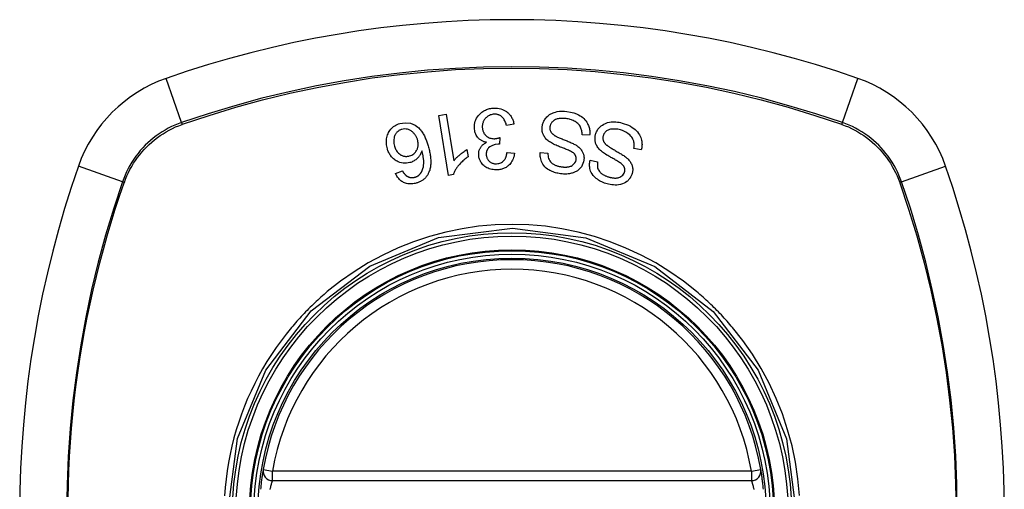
# Model space of a CAD drawing. Header units: inches. Extents: x 20 to 683, y 61 to 320.
# Tile 269 of 400: x 293.207 to 294.428, y 195.763 to 196.345. Entities that reach past the tile are written whole.
import ezdxf

# ---------------------------------------------------------------- set-up
doc = ezdxf.new("R2010")
doc.units = ezdxf.units.IN
doc.header["$MEASUREMENT"] = 0
doc.layers.add('Visible Edges(ANSI)', color=7, linetype='Continuous', lineweight=25)
doc.layers.add('Visible Tangent Edges(ANSI)', color=7, linetype='Continuous', lineweight=25)

msp = doc.modelspace()

# ---------------------------------------------------------------- linework, layer by layer
at = {"layer": 'Visible Edges(ANSI)'}
for p, q in [((293.7266, 196.2265), (293.7357, 196.228)), ((293.7357, 196.228), (293.7452, 196.1701)), ((293.7388, 196.1522), (293.7266, 196.2265)), ((293.8198, 196.2155), (293.8107, 196.2138)), ((293.8024, 196.199), (293.8018, 196.1909)), ((293.9136, 196.2018), (293.9042, 196.2023)), ((293.7616, 196.1841), (293.763, 196.1753)), ((293.8113, 196.1807), (293.8206, 196.1795)), ((293.8525, 196.1803), (293.862, 196.1797)), ((293.9777, 196.1838), (293.9685, 196.1856)), ((293.9142, 196.171), (293.9235, 196.1691)), ((293.673, 196.1546), (293.6816, 196.1578)), ((293.7447, 196.1532), (293.7388, 196.1522)), ((293.5206, 195.7741), (294.1142, 195.7741))]:
    msp.add_line(p, q, dxfattribs=at)
at = {"layer": 'Visible Edges(ANSI)', "flags": 128}
for points in [[(293.7709, 196.2109), (293.7708, 196.213), (293.771, 196.2151), (293.7714, 196.2171), (293.7719, 196.2192), (293.7727, 196.2211), (293.7736, 196.223), (293.7747, 196.2248), (293.7759, 196.2263), (293.7771, 196.2276), (293.7782, 196.2288), (293.7792, 196.2297), (293.7802, 196.2305), (293.7813, 196.2312), (293.7824, 196.2319), (293.7835, 196.2326), (293.7847, 196.2331), (293.7859, 196.2337), (293.7872, 196.2341), (293.7884, 196.2345), (293.7897, 196.2348), (293.791, 196.2351), (293.7923, 196.2353), (293.7937, 196.2354), (293.795, 196.2355)], [(293.7953, 196.2279), (293.7941, 196.2278), (293.7929, 196.2276), (293.7917, 196.2273), (293.7906, 196.227), (293.7895, 196.2265), (293.7884, 196.226), (293.7874, 196.2254), (293.7865, 196.2247), (293.7857, 196.224), (293.7849, 196.2233), (293.7843, 196.2225), (293.7837, 196.2218), (293.7831, 196.2211), (293.7827, 196.2203), (293.7822, 196.2195), (293.7818, 196.2187), (293.7815, 196.2178), (293.7812, 196.2169), (293.781, 196.216), (293.7808, 196.2152), (293.7807, 196.2143), (293.7806, 196.2134), (293.7806, 196.2124), (293.7806, 196.2115)], [(293.795, 196.2355), (293.7972, 196.2355), (293.7993, 196.2354), (293.8015, 196.2351), (293.8036, 196.2346), (293.8056, 196.2339), (293.8075, 196.2331), (293.8091, 196.2322), (293.8105, 196.2313), (293.8116, 196.2305), (293.8125, 196.2297), (293.8133, 196.2289), (293.8141, 196.228), (293.8149, 196.2271), (293.8156, 196.2262), (293.8163, 196.2252), (293.8169, 196.2242), (293.8174, 196.2232), (293.8179, 196.2221), (293.8184, 196.2211), (293.8188, 196.22), (293.8191, 196.2189), (293.8194, 196.2177), (293.8196, 196.2166), (293.8198, 196.2155)], [(293.8107, 196.2138), (293.8103, 196.2151), (293.81, 196.2163), (293.8095, 196.2175), (293.8091, 196.2187), (293.8085, 196.2198), (293.8079, 196.2209), (293.8073, 196.222), (293.8065, 196.2231), (293.8057, 196.224), (293.8049, 196.2248), (293.8041, 196.2254), (293.8034, 196.2259), (293.8028, 196.2262), (293.8021, 196.2266), (293.8015, 196.2268), (293.8009, 196.2271), (293.8002, 196.2273), (293.7995, 196.2275), (293.7989, 196.2277), (293.7981, 196.2278), (293.7974, 196.2279), (293.7967, 196.2279), (293.796, 196.2279), (293.7953, 196.2279)], [(293.8549, 196.213), (293.8551, 196.2141), (293.8553, 196.2152), (293.8557, 196.2163), (293.856, 196.2174), (293.8565, 196.2185), (293.857, 196.2195), (293.8576, 196.2206), (293.8582, 196.2215), (293.8589, 196.2225), (293.8597, 196.2235), (293.8606, 196.2245), (293.8617, 196.2255), (293.8628, 196.2265), (293.8641, 196.2274), (293.8655, 196.2282), (293.8669, 196.2289), (293.8683, 196.2296), (293.8698, 196.2301), (293.8715, 196.2306), (293.8736, 196.2311), (293.8762, 196.2315), (293.8793, 196.2317), (293.8824, 196.2317), (293.8855, 196.2313)], [(293.8855, 196.2313), (293.8898, 196.2306), (293.894, 196.2295), (293.8974, 196.2283), (293.9, 196.2271), (293.902, 196.226), (293.9036, 196.2249), (293.9051, 196.2238), (293.9066, 196.2225), (293.9079, 196.2211), (293.9091, 196.2196), (293.9101, 196.2181), (293.9109, 196.2166), (293.9116, 196.2152), (293.9122, 196.2138), (293.9126, 196.2126), (293.913, 196.2114), (293.9133, 196.2102), (293.9135, 196.209), (293.9137, 196.2078), (293.9138, 196.2066), (293.9138, 196.2054), (293.9138, 196.2042), (293.9137, 196.203), (293.9136, 196.2018)], [(293.6629, 196.1852), (293.6625, 196.1867), (293.6622, 196.1883), (293.6619, 196.1898), (293.6618, 196.1913), (293.6617, 196.1929), (293.6617, 196.1945), (293.6618, 196.196), (293.662, 196.1976), (293.6623, 196.1992), (293.6627, 196.2008), (293.6632, 196.2023), (293.6638, 196.2038), (293.6644, 196.2052), (293.6652, 196.2066), (293.6661, 196.2079), (293.6671, 196.2092), (293.6682, 196.2104), (293.6694, 196.2115), (293.6707, 196.2126), (293.6721, 196.2136), (293.6736, 196.2144), (293.6752, 196.2152), (293.6768, 196.2158), (293.6784, 196.2163)], [(293.6784, 196.2163), (293.6849, 196.2174), (293.6914, 196.2167), (293.6972, 196.2144), (293.7008, 196.2119), (293.7019, 196.2109), (293.7029, 196.2099), (293.7038, 196.2089), (293.7046, 196.2079), (293.7054, 196.2068), (293.7061, 196.2057), (293.7069, 196.2046), (293.7075, 196.2035), (293.7082, 196.2023), (293.7088, 196.2011), (293.7094, 196.1999), (293.7099, 196.1987), (293.7104, 196.1974), (293.7109, 196.1962), (293.7114, 196.1949), (293.7119, 196.1936), (293.7123, 196.1924), (293.7127, 196.1911), (293.7131, 196.1898), (293.7135, 196.1886)], [(293.8847, 196.2225), (293.8835, 196.2227), (293.8822, 196.2228), (293.881, 196.2228), (293.8797, 196.2228), (293.8785, 196.2228), (293.8773, 196.2227), (293.876, 196.2225), (293.8748, 196.2223), (293.8736, 196.222), (293.8725, 196.2217), (293.8714, 196.2212), (293.8703, 196.2207), (293.8692, 196.2201), (293.8683, 196.2194), (293.8675, 196.2186), (293.8669, 196.2179), (293.8663, 196.2172), (293.8659, 196.2165), (293.8655, 196.2159), (293.8652, 196.2152), (293.865, 196.2146), (293.8648, 196.2139), (293.8646, 196.2132), (293.8645, 196.2125)], [(293.9042, 196.2023), (293.9042, 196.2035), (293.9042, 196.2047), (293.9041, 196.206), (293.9039, 196.2072), (293.9037, 196.2084), (293.9033, 196.2096), (293.9029, 196.2108), (293.9024, 196.212), (293.9018, 196.2131), (293.901, 196.2142), (293.9001, 196.2153), (293.899, 196.2163), (293.8979, 196.2172), (293.8968, 196.2181), (293.8956, 196.2188), (293.8945, 196.2194), (293.8933, 196.22), (293.8922, 196.2205), (293.891, 196.221), (293.8897, 196.2214), (293.8885, 196.2218), (293.8872, 196.2221), (293.886, 196.2223), (293.8847, 196.2225)], [(293.9211, 196.2031), (293.9214, 196.2042), (293.9218, 196.2052), (293.9223, 196.2063), (293.9228, 196.2073), (293.9234, 196.2083), (293.924, 196.2092), (293.9247, 196.2101), (293.9255, 196.211), (293.9262, 196.2118), (293.9271, 196.2126), (293.928, 196.2135), (293.9294, 196.2145), (293.9312, 196.2156), (293.9334, 196.2166), (293.9359, 196.2175), (293.9382, 196.218), (293.9405, 196.2184), (293.9425, 196.2185), (293.9444, 196.2185), (293.9463, 196.2184), (293.9482, 196.2182), (293.9502, 196.2179), (293.952, 196.2175), (293.9539, 196.217)], [(293.9539, 196.217), (293.9566, 196.2162), (293.9592, 196.2153), (293.9618, 196.2142), (293.9643, 196.213), (293.9665, 196.2116), (293.9685, 196.2103), (293.9702, 196.2089), (293.9717, 196.2075), (293.9731, 196.2059), (293.9744, 196.2042), (293.9755, 196.2025), (293.9764, 196.2007), (293.9771, 196.199), (293.9776, 196.1973), (293.978, 196.1958), (293.9783, 196.1944), (293.9784, 196.193), (293.9785, 196.1917), (293.9786, 196.1904), (293.9785, 196.1891), (293.9784, 196.1878), (293.9782, 196.1864), (293.978, 196.1851), (293.9777, 196.1838)], [(293.6807, 196.2091), (293.68, 196.2089), (293.6792, 196.2086), (293.6785, 196.2083), (293.6779, 196.208), (293.6772, 196.2076), (293.6766, 196.2071), (293.6759, 196.2066), (293.6754, 196.2061), (293.6748, 196.2056), (293.6743, 196.205), (293.6739, 196.2044), (293.6734, 196.2038), (293.673, 196.2031), (293.6727, 196.2025), (293.6723, 196.2018), (293.6719, 196.2009), (293.6715, 196.1998), (293.6712, 196.1984), (293.6709, 196.1968), (293.6708, 196.1951), (293.6709, 196.1934), (293.6711, 196.1917), (293.6714, 196.1901), (293.6718, 196.1884)], [(293.7003, 196.196), (293.7001, 196.1969), (293.6998, 196.1977), (293.6994, 196.1986), (293.6991, 196.1994), (293.6987, 196.2002), (293.6982, 196.201), (293.6978, 196.2017), (293.6973, 196.2025), (293.6967, 196.2032), (293.6961, 196.2039), (293.6955, 196.2046), (293.6949, 196.2053), (293.6942, 196.206), (293.6934, 196.2066), (293.6926, 196.2072), (293.6918, 196.2077), (293.6909, 196.2082), (293.69, 196.2086), (293.689, 196.2089), (293.6878, 196.2093), (293.6862, 196.2096), (293.6844, 196.2097), (293.6825, 196.2095), (293.6807, 196.2091)], [(293.7857, 196.1931), (293.7849, 196.1933), (293.7841, 196.1934), (293.7834, 196.1937), (293.7826, 196.1939), (293.7819, 196.1942), (293.7811, 196.1945), (293.7804, 196.1948), (293.7797, 196.1952), (293.779, 196.1956), (293.7784, 196.196), (293.7777, 196.1964), (293.7771, 196.1969), (293.7765, 196.1974), (293.776, 196.198), (293.7753, 196.1987), (293.7746, 196.1996), (293.7738, 196.2007), (293.7731, 196.2019), (293.7724, 196.2033), (293.7719, 196.2048), (293.7715, 196.2063), (293.7712, 196.2078), (293.771, 196.2094), (293.7709, 196.2109)], [(293.7806, 196.2115), (293.7807, 196.2107), (293.7808, 196.2099), (293.7809, 196.209), (293.7811, 196.2082), (293.7813, 196.2074), (293.7816, 196.2066), (293.7819, 196.2058), (293.7823, 196.2051), (293.7827, 196.2044), (293.7831, 196.2037), (293.7836, 196.203), (293.7842, 196.2023), (293.7848, 196.2017), (293.7854, 196.2011), (293.7862, 196.2005), (293.787, 196.1999), (293.788, 196.1993), (293.7891, 196.1988), (293.7901, 196.1984), (293.7913, 196.1981), (293.7924, 196.1978), (293.7936, 196.1977), (293.7948, 196.1976), (293.796, 196.1976)], [(293.865, 196.1931), (293.8639, 196.1938), (293.8628, 196.1946), (293.8618, 196.1954), (293.8608, 196.1963), (293.8599, 196.1972), (293.859, 196.1982), (293.8582, 196.1992), (293.8575, 196.2003), (293.8569, 196.2013), (293.8564, 196.2022), (293.856, 196.2031), (293.8557, 196.204), (293.8554, 196.2048), (293.8552, 196.2055), (293.855, 196.2063), (293.8549, 196.207), (293.8548, 196.2077), (293.8547, 196.2085), (293.8547, 196.2092), (293.8547, 196.21), (293.8547, 196.2107), (293.8547, 196.2115), (293.8548, 196.2122), (293.8549, 196.213)], [(293.8645, 196.2125), (293.8644, 196.2118), (293.8644, 196.2111), (293.8644, 196.2104), (293.8644, 196.2097), (293.8645, 196.209), (293.8647, 196.2083), (293.8649, 196.2076), (293.8652, 196.207), (293.8654, 196.2064), (293.8657, 196.2059), (293.8661, 196.2054), (293.8664, 196.2049), (293.8667, 196.2045), (293.8671, 196.2041), (293.8675, 196.2037), (293.8679, 196.2033), (293.8684, 196.203), (293.8688, 196.2026), (293.8693, 196.2023), (293.8698, 196.202), (293.8702, 196.2016), (293.8707, 196.2013), (293.8712, 196.2011), (293.8717, 196.2008)], [(293.9519, 196.2084), (293.9502, 196.2089), (293.9484, 196.2092), (293.9466, 196.2095), (293.9448, 196.2096), (293.9432, 196.2096), (293.9417, 196.2095), (293.9405, 196.2094), (293.9394, 196.2092), (293.9384, 196.2089), (293.9374, 196.2086), (293.9365, 196.2082), (293.9355, 196.2077), (293.9347, 196.2072), (293.9339, 196.2066), (293.9333, 196.206), (293.9328, 196.2055), (293.9324, 196.205), (293.932, 196.2045), (293.9317, 196.204), (293.9314, 196.2035), (293.9311, 196.203), (293.9309, 196.2024), (293.9307, 196.2019), (293.9305, 196.2013)], [(293.9685, 196.1856), (293.9686, 196.1864), (293.9687, 196.1871), (293.9687, 196.1879), (293.9688, 196.1886), (293.9688, 196.1893), (293.9688, 196.1901), (293.9688, 196.1908), (293.9688, 196.1916), (293.9687, 196.1923), (293.9686, 196.193), (293.9684, 196.1938), (293.9683, 196.1945), (293.9681, 196.1952), (293.9678, 196.196), (293.9674, 196.197), (293.9667, 196.1982), (293.9659, 196.1994), (293.9648, 196.2008), (293.9633, 196.2023), (293.9615, 196.2038), (293.9593, 196.2052), (293.957, 196.2065), (293.9545, 196.2076), (293.9519, 196.2084)], [(293.6905, 196.1763), (293.6919, 196.1768), (293.6932, 196.1774), (293.6944, 196.1781), (293.6956, 196.1789), (293.6967, 196.1798), (293.6976, 196.1808), (293.6984, 196.1818), (293.699, 196.1828), (293.6994, 196.1836), (293.6998, 196.1844), (293.7002, 196.1852), (293.7004, 196.186), (293.7007, 196.1868), (293.7009, 196.1876), (293.701, 196.1885), (293.7011, 196.1893), (293.7011, 196.1902), (293.7012, 196.191), (293.7011, 196.1919), (293.701, 196.1927), (293.7009, 196.1935), (293.7008, 196.1944), (293.7006, 196.1952), (293.7003, 196.196)], [(293.7761, 196.1774), (293.7761, 196.1781), (293.7761, 196.1788), (293.7761, 196.1795), (293.7762, 196.1802), (293.7763, 196.1809), (293.7764, 196.1816), (293.7765, 196.1822), (293.7767, 196.1829), (293.7769, 196.1835), (293.7772, 196.1842), (293.7775, 196.1849), (293.7778, 196.1855), (293.7782, 196.1862), (293.7786, 196.1869), (293.7791, 196.1877), (293.7796, 196.1884), (293.7803, 196.1891), (293.7809, 196.1898), (293.7817, 196.1904), (293.7824, 196.191), (293.7832, 196.1916), (293.784, 196.1921), (293.7848, 196.1926), (293.7857, 196.1931)], [(293.796, 196.1976), (293.7962, 196.1977), (293.7965, 196.1977), (293.7968, 196.1977), (293.797, 196.1977), (293.7973, 196.1978), (293.7976, 196.1978), (293.7978, 196.1979), (293.7981, 196.1979), (293.7984, 196.1979), (293.7986, 196.198), (293.7989, 196.1981), (293.7992, 196.1981), (293.7995, 196.1982), (293.7997, 196.1982), (293.8, 196.1983), (293.8003, 196.1984), (293.8005, 196.1984), (293.8008, 196.1985), (293.8011, 196.1986), (293.8013, 196.1987), (293.8016, 196.1987), (293.8019, 196.1988), (293.8021, 196.1989), (293.8024, 196.199)], [(293.895, 196.1786), (293.8943, 196.1793), (293.8935, 196.18), (293.8924, 196.1807), (293.8913, 196.1813), (293.8901, 196.182), (293.8888, 196.1827), (293.8875, 196.1833), (293.8862, 196.1838), (293.885, 196.1843), (293.8838, 196.1848), (293.8826, 196.1853), (293.8814, 196.1858), (293.8802, 196.1862), (293.879, 196.1867), (293.8777, 196.1872), (293.8764, 196.1877), (293.8751, 196.1883), (293.8736, 196.1888), (293.8721, 196.1895), (293.8706, 196.1902), (293.869, 196.1909), (293.8676, 196.1916), (293.8662, 196.1923), (293.865, 196.1931)], [(293.8717, 196.2008), (293.8724, 196.2004), (293.8731, 196.2), (293.874, 196.1996), (293.875, 196.1992), (293.876, 196.1988), (293.8771, 196.1983), (293.8782, 196.1978), (293.8794, 196.1973), (293.8807, 196.1968), (293.8819, 196.1963), (293.8832, 196.1958), (293.8845, 196.1953), (293.8858, 196.1948), (293.8871, 196.1942), (293.8883, 196.1937), (293.8896, 196.1932), (293.8908, 196.1926), (293.8919, 196.1921), (293.8931, 196.1916), (293.8942, 196.191), (293.8953, 196.1904), (293.8964, 196.1898), (293.8973, 196.1892), (293.8982, 196.1886)], [(293.9283, 196.182), (293.9273, 196.1829), (293.9264, 196.1838), (293.9255, 196.1848), (293.9246, 196.1858), (293.9238, 196.1868), (293.9231, 196.1879), (293.9224, 196.189), (293.9219, 196.1901), (293.9214, 196.1912), (293.9211, 196.1922), (293.9208, 196.1932), (293.9206, 196.194), (293.9205, 196.1949), (293.9204, 196.1956), (293.9203, 196.1964), (293.9203, 196.1971), (293.9203, 196.1979), (293.9203, 196.1987), (293.9204, 196.1994), (293.9204, 196.2001), (293.9206, 196.2009), (293.9207, 196.2016), (293.9209, 196.2024), (293.9211, 196.2031)], [(293.9305, 196.2013), (293.9303, 196.2006), (293.9302, 196.1998), (293.9301, 196.1991), (293.93, 196.1984), (293.9301, 196.1976), (293.9302, 196.1969), (293.9303, 196.1962), (293.9305, 196.1955), (293.9307, 196.1949), (293.9309, 196.1943), (293.9312, 196.1938), (293.9315, 196.1933), (293.9318, 196.1929), (293.9321, 196.1925), (293.9324, 196.192), (293.9328, 196.1916), (293.9331, 196.1912), (293.9335, 196.1908), (293.9339, 196.1904), (293.9343, 196.1901), (293.9347, 196.1897), (293.9352, 196.1894), (293.9356, 196.189), (293.936, 196.1887)], [(293.6909, 196.168), (293.6888, 196.1675), (293.6867, 196.1672), (293.6845, 196.1671), (293.6824, 196.1673), (293.6803, 196.1676), (293.6783, 196.1682), (293.6765, 196.1689), (293.675, 196.1696), (293.6737, 196.1703), (293.6726, 196.171), (293.6716, 196.1718), (293.6706, 196.1726), (293.6697, 196.1734), (293.6688, 196.1743), (293.668, 196.1752), (293.6672, 196.1762), (293.6665, 196.1773), (293.6658, 196.1783), (293.6652, 196.1794), (293.6646, 196.1805), (293.6641, 196.1817), (293.6637, 196.1829), (293.6633, 196.184), (293.6629, 196.1852)], [(293.6718, 196.1884), (293.6722, 196.1872), (293.6727, 196.1859), (293.6732, 196.1848), (293.6738, 196.1836), (293.6744, 196.1825), (293.6752, 196.1814), (293.676, 196.1804), (293.6769, 196.1795), (293.6779, 196.1787), (293.6788, 196.178), (293.6797, 196.1774), (293.6805, 196.177), (293.6813, 196.1767), (293.6821, 196.1764), (293.6829, 196.1761), (293.6837, 196.1759), (293.6846, 196.1758), (293.6854, 196.1757), (293.6863, 196.1757), (293.6871, 196.1757), (293.688, 196.1758), (293.6888, 196.1759), (293.6896, 196.1761), (293.6905, 196.1763)], [(293.7057, 196.1826), (293.7055, 196.182), (293.7052, 196.1813), (293.705, 196.1807), (293.7047, 196.1801), (293.7045, 196.1795), (293.7042, 196.1788), (293.7038, 196.1782), (293.7035, 196.1776), (293.7031, 196.177), (293.7027, 196.1764), (293.7023, 196.1758), (293.7018, 196.1751), (293.7012, 196.1744), (293.7005, 196.1737), (293.6998, 196.173), (293.699, 196.1723), (293.6981, 196.1716), (293.6971, 196.1709), (293.6962, 196.1703), (293.6952, 196.1697), (293.6942, 196.1692), (293.6931, 196.1687), (293.692, 196.1683), (293.6909, 196.168)], [(293.7039, 196.1544), (293.7052, 196.1563), (293.7062, 196.1584), (293.707, 196.1606), (293.7076, 196.1628), (293.7079, 196.1649), (293.708, 196.1667), (293.7081, 196.1681), (293.7081, 196.1692), (293.708, 196.17), (293.708, 196.1709), (293.7079, 196.1717), (293.7078, 196.1725), (293.7077, 196.1734), (293.7075, 196.1743), (293.7074, 196.1751), (293.7072, 196.176), (293.7071, 196.1768), (293.7069, 196.1777), (293.7067, 196.1785), (293.7065, 196.1794), (293.7063, 196.1802), (293.7061, 196.181), (293.7059, 196.1818), (293.7057, 196.1826)], [(293.7135, 196.1886), (293.7139, 196.1871), (293.7143, 196.1857), (293.7146, 196.1843), (293.715, 196.1829), (293.7153, 196.1815), (293.7156, 196.18), (293.7158, 196.1786), (293.716, 196.1772), (293.7162, 196.1758), (293.7164, 196.1744), (293.7165, 196.173), (293.7167, 196.1716), (293.7167, 196.1702), (293.7167, 196.1688), (293.7167, 196.1675), (293.7167, 196.1662), (293.7166, 196.1648), (293.7164, 196.1636), (293.7163, 196.1623), (293.716, 196.161), (293.7157, 196.1597), (293.7154, 196.1584), (293.7149, 196.1572), (293.7145, 196.156)], [(293.7452, 196.1701), (293.7456, 196.1707), (293.746, 196.1712), (293.7465, 196.1717), (293.7469, 196.1722), (293.7474, 196.1727), (293.7478, 196.1732), (293.7483, 196.1737), (293.7488, 196.1742), (293.7493, 196.1747), (293.7498, 196.1751), (293.7503, 196.1756), (293.7508, 196.1761), (293.7513, 196.1765), (293.7518, 196.1769), (293.7524, 196.1774), (293.7531, 196.178), (293.7539, 196.1787), (293.7548, 196.1794), (293.7558, 196.1802), (293.7568, 196.181), (293.758, 196.1818), (293.7591, 196.1826), (293.7603, 196.1833), (293.7616, 196.1841)], [(293.8003, 196.1909), (293.7966, 196.1904), (293.7931, 196.1893), (293.7901, 196.1875), (293.7884, 196.1861), (293.7879, 196.1856), (293.7877, 196.1853), (293.7874, 196.1849), (293.7871, 196.1845), (293.7869, 196.1841), (293.7867, 196.1838), (293.7865, 196.1834), (293.7863, 196.1829), (293.7862, 196.1825), (293.786, 196.1821), (293.7859, 196.1817), (293.7858, 196.1812), (293.7857, 196.1808), (293.7857, 196.1804), (293.7856, 196.1799), (293.7856, 196.1795), (293.7856, 196.179), (293.7855, 196.1786), (293.7855, 196.1782), (293.7856, 196.1777)], [(293.7984, 196.1666), (293.7997, 196.1667), (293.801, 196.1669), (293.8022, 196.1672), (293.8034, 196.1677), (293.8045, 196.1683), (293.8055, 196.1689), (293.8064, 196.1696), (293.807, 196.1702), (293.8075, 196.1707), (293.808, 196.1713), (293.8084, 196.1719), (293.8088, 196.1725), (293.8092, 196.1731), (293.8095, 196.1738), (293.8098, 196.1744), (293.81, 196.1751), (293.8103, 196.1758), (293.8105, 196.1765), (293.8107, 196.1772), (293.8108, 196.1779), (293.811, 196.1786), (293.8111, 196.1793), (293.8112, 196.18), (293.8113, 196.1807)], [(293.8206, 196.1795), (293.8203, 196.1778), (293.8199, 196.1761), (293.8194, 196.1744), (293.8188, 196.1727), (293.8182, 196.1711), (293.8173, 196.1696), (293.8164, 196.1682), (293.8155, 196.1669), (293.8146, 196.1658), (293.8136, 196.1649), (293.8128, 196.1641), (293.8119, 196.1634), (293.8109, 196.1627), (293.81, 196.1621), (293.809, 196.1616), (293.8079, 196.1611), (293.8069, 196.1606), (293.8058, 196.1602), (293.8047, 196.1599), (293.8035, 196.1596), (293.8024, 196.1594), (293.8012, 196.1592), (293.8001, 196.1591), (293.7989, 196.159)], [(293.8018, 196.1909), (293.8017, 196.1909), (293.8017, 196.1909), (293.8016, 196.1909), (293.8015, 196.1909), (293.8015, 196.1909), (293.8014, 196.1909), (293.8013, 196.1909), (293.8013, 196.1909), (293.8012, 196.1909), (293.8011, 196.1909), (293.8011, 196.1909), (293.801, 196.1909), (293.801, 196.1909), (293.8009, 196.1909), (293.8008, 196.1909), (293.8008, 196.1909), (293.8007, 196.1909), (293.8007, 196.1909), (293.8006, 196.1909), (293.8005, 196.1909), (293.8005, 196.1909), (293.8004, 196.1909), (293.8003, 196.1909), (293.8003, 196.1909)], [(293.8774, 196.1542), (293.8759, 196.1544), (293.8743, 196.1547), (293.8728, 196.155), (293.8713, 196.1554), (293.8699, 196.1559), (293.8684, 196.1564), (293.867, 196.1569), (293.8656, 196.1576), (293.8642, 196.1583), (293.8629, 196.1591), (293.8614, 196.16), (293.8599, 196.1612), (293.8583, 196.1626), (293.8569, 196.1643), (293.8557, 196.166), (293.8547, 196.1678), (293.854, 196.1694), (293.8534, 196.171), (293.853, 196.1725), (293.8527, 196.1741), (293.8525, 196.1756), (293.8524, 196.1771), (293.8524, 196.1787), (293.8525, 196.1803)], [(293.862, 196.1797), (293.862, 196.1781), (293.8622, 196.1764), (293.8624, 196.1748), (293.8628, 196.1732), (293.8634, 196.1717), (293.8642, 196.1703), (293.8651, 196.169), (293.866, 196.168), (293.8668, 196.1673), (293.8674, 196.1668), (293.8681, 196.1663), (293.8688, 196.1659), (293.8695, 196.1655), (293.8702, 196.1651), (293.871, 196.1647), (293.8717, 196.1644), (293.8725, 196.1642), (293.8733, 196.1639), (293.8741, 196.1637), (293.8749, 196.1635), (293.8758, 196.1633), (293.8766, 196.1631), (293.8774, 196.163), (293.8782, 196.1629)], [(293.8982, 196.1886), (293.8992, 196.1879), (293.9001, 196.1871), (293.901, 196.1863), (293.9018, 196.1855), (293.9026, 196.1846), (293.9033, 196.1837), (293.904, 196.1827), (293.9045, 196.1818), (293.905, 196.1809), (293.9054, 196.1801), (293.9057, 196.1793), (293.9059, 196.1786), (293.9061, 196.1779), (293.9063, 196.1773), (293.9064, 196.1767), (293.9065, 196.176), (293.9066, 196.1754), (293.9066, 196.1748), (293.9067, 196.1741), (293.9067, 196.1735), (293.9067, 196.1729), (293.9066, 196.1722), (293.9066, 196.1716), (293.9065, 196.171)], [(293.956, 196.1635), (293.9554, 196.1643), (293.9547, 196.165), (293.9538, 196.1658), (293.9528, 196.1667), (293.9517, 196.1675), (293.9505, 196.1683), (293.9493, 196.1691), (293.9481, 196.1698), (293.9469, 196.1705), (293.9458, 196.1712), (293.9447, 196.1718), (293.9436, 196.1725), (293.9424, 196.1731), (293.9413, 196.1737), (293.9401, 196.1744), (293.9389, 196.1751), (293.9376, 196.1758), (293.9363, 196.1766), (293.9349, 196.1774), (293.9334, 196.1783), (293.932, 196.1793), (293.9307, 196.1802), (293.9294, 196.1811), (293.9283, 196.182)], [(293.936, 196.1887), (293.9366, 196.1883), (293.9373, 196.1878), (293.9381, 196.1872), (293.939, 196.1867), (293.94, 196.1861), (293.941, 196.1855), (293.9421, 196.1849), (293.9432, 196.1842), (293.9443, 196.1836), (293.9455, 196.1829), (293.9467, 196.1822), (293.9479, 196.1815), (293.9491, 196.1808), (293.9503, 196.1801), (293.9515, 196.1794), (293.9526, 196.1787), (293.9537, 196.178), (293.9548, 196.1773), (293.9559, 196.1766), (293.9569, 196.1759), (293.9579, 196.1751), (293.9589, 196.1744), (293.9598, 196.1736), (293.9606, 196.1729)], [(293.763, 196.1753), (293.7616, 196.1742), (293.7602, 196.1732), (293.7589, 196.1722), (293.7577, 196.1712), (293.7565, 196.1701), (293.7555, 196.1691), (293.7545, 196.1682), (293.7535, 196.1672), (293.7526, 196.1662), (293.7518, 196.1653), (293.7511, 196.1644), (293.7504, 196.1635), (293.7497, 196.1626), (293.7491, 196.1618), (293.7486, 196.161), (293.7481, 196.1602), (293.7475, 196.1593), (293.747, 196.1585), (293.7466, 196.1576), (293.7461, 196.1568), (293.7457, 196.1559), (293.7453, 196.155), (293.745, 196.1541), (293.7447, 196.1532)], [(293.7989, 196.159), (293.7973, 196.159), (293.7956, 196.1591), (293.794, 196.1593), (293.7924, 196.1595), (293.7909, 196.1599), (293.7893, 196.1604), (293.7878, 196.161), (293.7864, 196.1617), (293.785, 196.1625), (293.7837, 196.1633), (293.7825, 196.1643), (293.7813, 196.1654), (293.7804, 196.1665), (293.7795, 196.1675), (293.7788, 196.1686), (293.7783, 196.1696), (293.7778, 196.1705), (293.7774, 196.1715), (293.777, 196.1724), (293.7767, 196.1734), (293.7765, 196.1744), (293.7763, 196.1754), (293.7762, 196.1764), (293.7761, 196.1774)], [(293.7856, 196.1777), (293.7856, 196.1769), (293.7857, 196.1762), (293.7859, 196.1754), (293.7861, 196.1747), (293.7863, 196.1739), (293.7866, 196.1732), (293.7869, 196.1725), (293.7873, 196.1719), (293.7878, 196.1712), (293.7882, 196.1706), (293.7888, 196.17), (293.7894, 196.1695), (293.79, 196.169), (293.7907, 196.1685), (293.7913, 196.1681), (293.792, 196.1677), (293.7928, 196.1674), (293.7935, 196.1671), (293.7943, 196.1669), (293.7951, 196.1668), (293.7959, 196.1666), (293.7967, 196.1666), (293.7976, 196.1666), (293.7984, 196.1666)], [(293.9065, 196.171), (293.9061, 196.1688), (293.9054, 196.1667), (293.9045, 196.1647), (293.9034, 196.1629), (293.902, 196.1611), (293.9007, 196.1598), (293.8995, 196.1587), (293.8985, 196.1579), (293.8977, 196.1574), (293.8968, 196.1569), (293.8959, 196.1564), (293.895, 196.156), (293.8941, 196.1556), (293.8932, 196.1553), (293.8922, 196.155), (293.8912, 196.1547), (293.8901, 196.1545), (293.8887, 196.1542), (293.8871, 196.154), (293.8853, 196.1538), (293.8834, 196.1537), (293.8814, 196.1538), (293.8794, 196.1539), (293.8774, 196.1542)], [(293.8782, 196.1629), (293.8789, 196.1628), (293.8795, 196.1627), (293.8801, 196.1626), (293.8808, 196.1626), (293.8814, 196.1625), (293.8821, 196.1625), (293.8827, 196.1625), (293.8834, 196.1625), (293.884, 196.1625), (293.8847, 196.1625), (293.8853, 196.1625), (293.886, 196.1626), (293.8866, 196.1627), (293.8873, 196.1628), (293.8879, 196.1629), (293.8885, 196.163), (293.8892, 196.1632), (293.8898, 196.1634), (293.8906, 196.1637), (293.8921, 196.1645), (293.8938, 196.1659), (293.8953, 196.1675), (293.8964, 196.1695), (293.8969, 196.1716)], [(293.8969, 196.1716), (293.897, 196.1719), (293.897, 196.1722), (293.897, 196.1725), (293.897, 196.1729), (293.897, 196.1732), (293.897, 196.1735), (293.897, 196.1738), (293.897, 196.1741), (293.8969, 196.1744), (293.8969, 196.1747), (293.8968, 196.175), (293.8967, 196.1753), (293.8967, 196.1756), (293.8966, 196.1759), (293.8964, 196.1762), (293.8963, 196.1765), (293.8962, 196.1768), (293.896, 196.1771), (293.8959, 196.1773), (293.8957, 196.1776), (293.8956, 196.1779), (293.8954, 196.1781), (293.8952, 196.1784), (293.895, 196.1786)], [(293.9352, 196.1417), (293.9336, 196.1422), (293.932, 196.1427), (293.9305, 196.1433), (293.9289, 196.144), (293.9274, 196.1447), (293.926, 196.1455), (293.9246, 196.1463), (293.9232, 196.1473), (293.9219, 196.1483), (293.9206, 196.1494), (293.9192, 196.1507), (293.9179, 196.1522), (293.9167, 196.1539), (293.9157, 196.1557), (293.9149, 196.1574), (293.9143, 196.1591), (293.9139, 196.1608), (293.9137, 196.1623), (293.9135, 196.1637), (293.9135, 196.1652), (293.9135, 196.1667), (293.9137, 196.1681), (293.9139, 196.1696), (293.9142, 196.171)], [(293.9235, 196.1691), (293.9233, 196.1679), (293.9232, 196.1666), (293.9232, 196.1654), (293.9232, 196.1641), (293.9234, 196.1628), (293.9236, 196.1616), (293.924, 196.1604), (293.9245, 196.1592), (293.9251, 196.1581), (293.9258, 196.1571), (293.9265, 196.1562), (293.9272, 196.1554), (293.9279, 196.1548), (293.9286, 196.1542), (293.9294, 196.1537), (293.9302, 196.1532), (293.931, 196.1527), (293.9319, 196.1523), (293.9327, 196.1518), (293.9336, 196.1515), (293.9345, 196.1511), (293.9354, 196.1508), (293.9363, 196.1505), (293.9372, 196.1502)], [(293.9606, 196.1729), (293.9614, 196.1721), (293.9622, 196.1712), (293.963, 196.1703), (293.9637, 196.1694), (293.9644, 196.1684), (293.9649, 196.1674), (293.9655, 196.1664), (293.9659, 196.1654), (293.9662, 196.1644), (293.9665, 196.1635), (293.9667, 196.1627), (293.9668, 196.162), (293.9669, 196.1613), (293.967, 196.1607), (293.967, 196.16), (293.967, 196.1594), (293.967, 196.1587), (293.967, 196.1581), (293.9669, 196.1575), (293.9669, 196.1568), (293.9668, 196.1562), (293.9666, 196.1556), (293.9665, 196.1549), (293.9663, 196.1543)], [(293.6987, 196.1425), (293.6974, 196.1422), (293.6961, 196.1419), (293.6947, 196.1417), (293.6934, 196.1415), (293.6921, 196.1415), (293.6907, 196.1415), (293.6894, 196.1416), (293.6881, 196.1418), (293.6868, 196.1421), (293.6856, 196.1424), (293.6843, 196.1429), (293.6831, 196.1434), (293.682, 196.144), (293.6809, 196.1447), (293.6798, 196.1454), (293.6788, 196.1463), (293.6779, 196.1472), (293.677, 196.1481), (293.6762, 196.1491), (293.6755, 196.1501), (293.6748, 196.1512), (293.6741, 196.1523), (293.6736, 196.1534), (293.673, 196.1546)], [(293.6816, 196.1578), (293.6818, 196.1575), (293.682, 196.1572), (293.6822, 196.1569), (293.6823, 196.1566), (293.6825, 196.1563), (293.6827, 196.156), (293.6829, 196.1557), (293.6831, 196.1554), (293.6834, 196.155), (293.6836, 196.1547), (293.6838, 196.1544), (293.684, 196.1542), (293.6842, 196.1539), (293.6845, 196.1536), (293.6847, 196.1533), (293.685, 196.1531), (293.6852, 196.1528), (293.6855, 196.1525), (293.6857, 196.1523), (293.686, 196.152), (293.6863, 196.1518), (293.6866, 196.1516), (293.6869, 196.1514), (293.6872, 196.1512)], [(293.6972, 196.1499), (293.6975, 196.15), (293.6978, 196.1501), (293.6981, 196.1502), (293.6985, 196.1504), (293.6988, 196.1505), (293.6991, 196.1506), (293.6994, 196.1508), (293.6997, 196.1509), (293.7, 196.1511), (293.7003, 196.1513), (293.7006, 196.1515), (293.7009, 196.1516), (293.7012, 196.1518), (293.7015, 196.152), (293.7018, 196.1522), (293.702, 196.1525), (293.7023, 196.1527), (293.7025, 196.1529), (293.7028, 196.1531), (293.703, 196.1534), (293.7032, 196.1536), (293.7035, 196.1539), (293.7037, 196.1541), (293.7039, 196.1544)], [(293.7145, 196.156), (293.7141, 196.1552), (293.7137, 196.1544), (293.7133, 196.1536), (293.7129, 196.1528), (293.7124, 196.1521), (293.7119, 196.1514), (293.7113, 196.1506), (293.7108, 196.15), (293.7102, 196.1493), (293.7096, 196.1487), (293.7089, 196.148), (293.7083, 196.1475), (293.7076, 196.1469), (293.7068, 196.1463), (293.7061, 196.1458), (293.7053, 196.1454), (293.7046, 196.1449), (293.7038, 196.1445), (293.7029, 196.1441), (293.7021, 196.1437), (293.7013, 196.1434), (293.7004, 196.1431), (293.6996, 196.1428), (293.6987, 196.1425)], [(293.9372, 196.1502), (293.9379, 196.15), (293.9386, 196.1499), (293.9393, 196.1497), (293.94, 196.1495), (293.9407, 196.1494), (293.9415, 196.1493), (293.9422, 196.1491), (293.9429, 196.149), (293.9436, 196.149), (293.9443, 196.1489), (293.9451, 196.1489), (293.9458, 196.1489), (293.9465, 196.1489), (293.9473, 196.149), (293.948, 196.149), (293.9489, 196.1492), (293.9499, 196.1495), (293.9511, 196.15), (293.9525, 196.1506), (293.9537, 196.1515), (293.9548, 196.1525), (293.9557, 196.1536), (293.9564, 196.1549), (293.9569, 196.1563)], [(293.9569, 196.1563), (293.957, 196.1566), (293.9571, 196.1569), (293.9572, 196.1572), (293.9572, 196.1575), (293.9573, 196.1578), (293.9573, 196.1581), (293.9573, 196.1584), (293.9573, 196.1588), (293.9573, 196.1591), (293.9573, 196.1594), (293.9573, 196.1597), (293.9573, 196.16), (293.9572, 196.1603), (293.9572, 196.1606), (293.9571, 196.1609), (293.957, 196.1612), (293.9569, 196.1615), (293.9568, 196.1618), (293.9567, 196.1621), (293.9566, 196.1624), (293.9565, 196.1627), (293.9563, 196.163), (293.9562, 196.1633), (293.956, 196.1635)], [(293.6872, 196.1512), (293.6875, 196.151), (293.6879, 196.1508), (293.6883, 196.1506), (293.6887, 196.1504), (293.6891, 196.1502), (293.6895, 196.1501), (293.6899, 196.1499), (293.6903, 196.1498), (293.6907, 196.1497), (293.6911, 196.1496), (293.6916, 196.1495), (293.692, 196.1495), (293.6924, 196.1494), (293.6928, 196.1494), (293.6933, 196.1494), (293.6937, 196.1494), (293.6941, 196.1494), (293.6946, 196.1494), (293.695, 196.1495), (293.6954, 196.1495), (293.6959, 196.1496), (293.6963, 196.1497), (293.6967, 196.1498), (293.6972, 196.1499)], [(293.9663, 196.1543), (293.966, 196.1534), (293.9657, 196.1524), (293.9653, 196.1515), (293.9648, 196.1506), (293.9644, 196.1498), (293.9638, 196.1489), (293.9632, 196.1481), (293.9626, 196.1474), (293.962, 196.1466), (293.9613, 196.1459), (293.9605, 196.1452), (293.9597, 196.1445), (293.9583, 196.1435), (293.9565, 196.1425), (293.9542, 196.1415), (293.9518, 196.1408), (293.9494, 196.1404), (293.9472, 196.1402), (293.9451, 196.1402), (293.9431, 196.1403), (293.9411, 196.1405), (293.9391, 196.1408), (293.9371, 196.1412), (293.9352, 196.1417)], [(293.509, 195.7879), (293.509, 195.7879), (293.5089, 195.7877), (293.5089, 195.7874), (293.5088, 195.7871), (293.5088, 195.7866), (293.5087, 195.786), (293.5085, 195.7854), (293.5084, 195.7846), (293.5083, 195.7838), (293.5081, 195.7828), (293.508, 195.7818), (293.5078, 195.7807), (293.5076, 195.7795), (293.5075, 195.7783), (293.5073, 195.777), (293.5071, 195.7756), (293.5069, 195.7742), (293.5067, 195.7727), (293.5066, 195.7712), (293.5064, 195.7697), (293.5062, 195.7681), (293.506, 195.7666), (293.5059, 195.765), (293.5057, 195.7634)], [(294.1291, 195.7634), (294.1289, 195.765), (294.1288, 195.7666), (294.1286, 195.7681), (294.1284, 195.7697), (294.1283, 195.7712), (294.1281, 195.7727), (294.1279, 195.7742), (294.1277, 195.7756), (294.1275, 195.777), (294.1274, 195.7783), (294.1272, 195.7795), (294.127, 195.7807), (294.1269, 195.7818), (294.1267, 195.7828), (294.1265, 195.7838), (294.1264, 195.7846), (294.1263, 195.7854), (294.1262, 195.786), (294.1261, 195.7866), (294.126, 195.7871), (294.1259, 195.7874), (294.1259, 195.7877), (294.1259, 195.7879), (294.1259, 195.7879)]]:
    msp.add_lwpolyline(points, dxfattribs=at)
at = {"layer": 'Visible Edges(ANSI)'}
for radius in [0.3199, 0.315]:
    msp.add_circle((293.8174, 195.7347), radius, dxfattribs=at)
for centre, radius, start, end in [((293.8174, 195.0458), 1.2992, 70.7337, 109.2663), ((293.4472, 196.105), 0.1772, 109.2663, 160.7337), ((294.1876, 196.105), 0.1772, 19.2663, 70.7337), ((294.5064, 195.7347), 1.2992, 160.7337, 199.2663), ((293.1284, 195.7347), 1.2992, 340.7337, 19.2663), ((293.8174, 195.7347), 0.313, 9.784, 170.216), ((293.5206, 195.7859), 0.0118, 170.216, 270), ((294.1142, 195.7859), 0.0118, 270, 9.784)]:
    msp.add_arc(centre, radius, start, end, dxfattribs=at)
at = {"layer": 'Visible Tangent Edges(ANSI)'}
for p, q in [((293.4078, 196.2175), (293.3887, 196.2722)), ((294.227, 196.2175), (294.2461, 196.2722)), ((293.4086, 196.2153), (293.4091, 196.2155)), ((294.2258, 196.2155), (294.2262, 196.2153)), ((293.3346, 196.1443), (293.2799, 196.1634)), ((294.3002, 196.1443), (294.3549, 196.1634)), ((293.3367, 196.1431), (293.3369, 196.1435)), ((294.298, 196.1435), (294.2981, 196.1431)), ((293.509, 195.7879), (293.5206, 195.7859)), ((293.5206, 195.7741), (293.5206, 195.7859)), ((294.1142, 195.7859), (293.5206, 195.7859)), ((294.1142, 195.7859), (294.1259, 195.7879)), ((294.1142, 195.7859), (294.1142, 195.7741))]:
    msp.add_line(p, q, dxfattribs=at)
at = {"layer": 'Visible Tangent Edges(ANSI)', "flags": 128}
for points in [[(294.227, 196.2175), (294.1941, 196.2285), (294.1607, 196.2385), (294.1271, 196.2477), (294.0932, 196.2559), (294.0591, 196.2631), (294.0247, 196.2694), (293.9902, 196.2747), (293.9556, 196.2791), (293.9208, 196.2824), (293.8861, 196.2848), (293.8514, 196.2863), (293.8166, 196.2867), (293.7819, 196.2862), (293.7472, 196.2847), (293.7126, 196.2823), (293.678, 196.2789), (293.6435, 196.2745), (293.6092, 196.2692), (293.5751, 196.263), (293.5412, 196.2558), (293.5074, 196.2476), (293.474, 196.2385), (293.4407, 196.2285), (293.4078, 196.2175)], [(293.4091, 196.2155), (293.4419, 196.2264), (293.475, 196.2365), (293.5083, 196.2457), (293.5419, 196.2539), (293.5758, 196.2611), (293.6098, 196.2674), (293.644, 196.2728), (293.6783, 196.2772), (293.7128, 196.2806), (293.7474, 196.2831), (293.782, 196.2846), (293.8166, 196.2851), (293.8513, 196.2846), (293.8859, 196.2832), (293.9206, 196.2807), (293.9552, 196.2773), (293.9897, 196.273), (294.0242, 196.2676), (294.0584, 196.2613), (294.0924, 196.254), (294.1262, 196.2457), (294.1597, 196.2366), (294.1929, 196.2265), (294.2258, 196.2155)], [(293.4078, 196.2175), (293.4036, 196.216), (293.3995, 196.2143), (293.3954, 196.2125), (293.3914, 196.2105), (293.3875, 196.2083), (293.3837, 196.206), (293.38, 196.2036), (293.3763, 196.201), (293.3728, 196.1983), (293.3693, 196.1954), (293.366, 196.1925), (293.3628, 196.1894), (293.3597, 196.1862), (293.3567, 196.1828), (293.3539, 196.1794), (293.3511, 196.1758), (293.3486, 196.1722), (293.3461, 196.1684), (293.3438, 196.1646), (293.3417, 196.1607), (293.3397, 196.1567), (293.3378, 196.1526), (293.3361, 196.1485), (293.3346, 196.1443)], [(294.3002, 196.1443), (294.2987, 196.1485), (294.297, 196.1526), (294.2952, 196.1567), (294.2932, 196.1607), (294.291, 196.1646), (294.2887, 196.1685), (294.2863, 196.1722), (294.2837, 196.1758), (294.281, 196.1794), (294.2781, 196.1828), (294.2752, 196.1862), (294.2721, 196.1894), (294.2688, 196.1925), (294.2655, 196.1955), (294.2621, 196.1983), (294.2585, 196.201), (294.2549, 196.2036), (294.2511, 196.206), (294.2473, 196.2083), (294.2434, 196.2105), (294.2394, 196.2125), (294.2353, 196.2143), (294.2312, 196.216), (294.227, 196.2175)], [(293.3369, 196.1435), (293.3384, 196.1476), (293.3401, 196.1517), (293.3419, 196.1556), (293.3439, 196.1595), (293.346, 196.1633), (293.3483, 196.1671), (293.3507, 196.1707), (293.3532, 196.1743), (293.3559, 196.1778), (293.3587, 196.1811), (293.3616, 196.1844), (293.3646, 196.1875), (293.3678, 196.1905), (293.371, 196.1935), (293.3744, 196.1962), (293.3779, 196.1989), (293.3814, 196.2014), (293.3851, 196.2038), (293.3888, 196.2061), (293.3926, 196.2082), (293.3965, 196.2102), (293.4005, 196.2121), (293.4045, 196.2137), (293.4086, 196.2153)], [(294.2262, 196.2153), (294.2303, 196.2137), (294.2344, 196.2121), (294.2383, 196.2102), (294.2422, 196.2082), (294.246, 196.2061), (294.2498, 196.2038), (294.2534, 196.2014), (294.257, 196.1989), (294.2604, 196.1962), (294.2638, 196.1935), (294.2671, 196.1905), (294.2702, 196.1875), (294.2732, 196.1844), (294.2761, 196.1811), (294.2789, 196.1778), (294.2816, 196.1743), (294.2841, 196.1707), (294.2865, 196.1671), (294.2888, 196.1633), (294.2909, 196.1595), (294.2929, 196.1556), (294.2947, 196.1517), (294.2964, 196.1476), (294.298, 196.1435)], [(293.3346, 196.1443), (293.3237, 196.1114), (293.3136, 196.0781), (293.3045, 196.0446), (293.2963, 196.0107), (293.2891, 195.9766), (293.2828, 195.9423), (293.2775, 195.9078), (293.2731, 195.8732), (293.2697, 195.8385), (293.2673, 195.8038), (293.2659, 195.7691), (293.2654, 195.7344)], [(293.2672, 195.752), (293.2676, 195.7693), (293.2682, 195.7866), (293.269, 195.8039), (293.2701, 195.8212), (293.2715, 195.8385), (293.273, 195.8558), (293.2749, 195.8731), (293.2769, 195.8903), (293.2793, 195.9075), (293.2818, 195.9247), (293.2846, 195.9419), (293.2877, 195.959), (293.291, 195.9761), (293.2945, 195.9931), (293.2982, 196.01), (293.3022, 196.0269), (293.3065, 196.0438), (293.3109, 196.0605), (293.3156, 196.0772), (293.3206, 196.0938), (293.3257, 196.1103), (293.3311, 196.1266), (293.3367, 196.1431)], [(294.2981, 196.1431), (294.3091, 196.1103), (294.3192, 196.0772), (294.3283, 196.0438), (294.3365, 196.0102), (294.3438, 195.9764), (294.3501, 195.9424), (294.3555, 195.9082), (294.3599, 195.8738), (294.3633, 195.8393), (294.3658, 195.8048), (294.3673, 195.7701), (294.3678, 195.7355)], [(294.3694, 195.7355), (294.3689, 195.7702), (294.3674, 195.8049), (294.365, 195.8396), (294.3616, 195.8742), (294.3572, 195.9086), (294.3519, 195.9429), (294.3457, 195.977), (294.3384, 196.011), (294.3303, 196.0447), (294.3212, 196.0782), (294.3112, 196.1114), (294.3002, 196.1443)], [(293.4652, 195.7347), (293.4772, 195.8261), (293.5124, 195.9111), (293.5684, 195.9842), (293.6413, 196.0399), (293.7265, 196.0751), (293.8179, 196.0869), (293.9091, 196.0748), (293.9943, 196.0395), (294.0669, 195.9837), (294.1226, 195.9109), (294.1577, 195.8258), (294.1696, 195.7344)], [(294.0463, 196.0082), (294.0301, 196.021), (294.0132, 196.0328), (293.9957, 196.0437), (293.9775, 196.0535), (293.9586, 196.0622), (293.9393, 196.0699), (293.9196, 196.0765), (293.8996, 196.0819), (293.8793, 196.0861), (293.8589, 196.0891), (293.8383, 196.0909), (293.8175, 196.0915), (293.7967, 196.0909), (293.776, 196.0891), (293.7555, 196.0861), (293.7352, 196.0819), (293.7152, 196.0765), (293.6955, 196.07), (293.6762, 196.0623), (293.6575, 196.0535), (293.6392, 196.0437), (293.6216, 196.0328), (293.6047, 196.021), (293.5885, 196.0082)], [(293.5885, 196.0082), (293.5865, 196.0065), (293.5845, 196.0048), (293.5826, 196.0031), (293.5806, 196.0013), (293.5786, 195.9996), (293.5767, 195.9978), (293.5748, 195.996), (293.5729, 195.9942), (293.5709, 195.9924), (293.5691, 195.9906), (293.5672, 195.9888), (293.5653, 195.9869), (293.5635, 195.985), (293.5616, 195.9832), (293.5598, 195.9813), (293.558, 195.9794), (293.5562, 195.9774), (293.5544, 195.9755), (293.5526, 195.9736), (293.5509, 195.9716), (293.5491, 195.9696), (293.5474, 195.9676), (293.5457, 195.9656), (293.544, 195.9636)], [(294.0909, 195.9636), (294.0892, 195.9656), (294.0875, 195.9676), (294.0857, 195.9696), (294.084, 195.9716), (294.0822, 195.9735), (294.0805, 195.9755), (294.0787, 195.9774), (294.0769, 195.9793), (294.0751, 195.9812), (294.0733, 195.9831), (294.0714, 195.985), (294.0696, 195.9869), (294.0677, 195.9887), (294.0658, 195.9906), (294.0639, 195.9924), (294.062, 195.9942), (294.0601, 195.996), (294.0582, 195.9978), (294.0562, 195.9995), (294.0543, 196.0013), (294.0523, 196.003), (294.0503, 196.0048), (294.0483, 196.0065), (294.0463, 196.0082)], [(293.544, 195.9636), (293.5374, 195.9556), (293.5311, 195.9473), (293.525, 195.9389), (293.5192, 195.9303), (293.5136, 195.9216), (293.5083, 195.9127), (293.5033, 195.9036), (293.4985, 195.8944), (293.494, 195.8851), (293.4897, 195.8757), (293.4858, 195.8662), (293.4821, 195.8565), (293.4787, 195.8467), (293.4756, 195.8369), (293.4728, 195.8269), (293.4702, 195.8169), (293.468, 195.8067), (293.466, 195.7965), (293.4644, 195.7863), (293.463, 195.776), (293.462, 195.7657), (293.4612, 195.7554)], [(294.1736, 195.7556), (294.1718, 195.7763), (294.1687, 195.7968), (294.1645, 195.8171), (294.1591, 195.8371), (294.1526, 195.8568), (294.1449, 195.876), (294.1362, 195.8948), (294.1263, 195.913), (294.1155, 195.9306), (294.1037, 195.9475), (294.0909, 195.9636)], [(293.5176, 195.7631), (293.5178, 195.7638), (293.518, 195.7646), (293.5181, 195.7653), (293.5183, 195.7661), (293.5185, 195.7668), (293.5186, 195.7675), (293.5188, 195.7682), (293.519, 195.7688), (293.5192, 195.7695), (293.5193, 195.7701), (293.5195, 195.7706), (293.5197, 195.7712), (293.5198, 195.7716), (293.52, 195.7721), (293.5201, 195.7725), (293.5202, 195.7729), (293.5203, 195.7732), (293.5204, 195.7735), (293.5205, 195.7737), (293.5205, 195.7739), (293.5206, 195.774), (293.5206, 195.7741), (293.5206, 195.7741)], [(294.1142, 195.7741), (294.1142, 195.7741), (294.1143, 195.774), (294.1143, 195.7739), (294.1144, 195.7737), (294.1144, 195.7735), (294.1145, 195.7732), (294.1146, 195.7729), (294.1147, 195.7725), (294.1149, 195.7721), (294.115, 195.7716), (294.1152, 195.7712), (294.1153, 195.7706), (294.1155, 195.7701), (294.1157, 195.7695), (294.1158, 195.7688), (294.116, 195.7682), (294.1162, 195.7675), (294.1164, 195.7668), (294.1165, 195.7661), (294.1167, 195.7653), (294.1169, 195.7646), (294.117, 195.7638), (294.1172, 195.7631)]]:
    msp.add_lwpolyline(points, dxfattribs=at)
at = {"layer": 'Visible Tangent Edges(ANSI)'}
for radius in [0.3464, 0.3422, 0.3254, 0.3242]:
    msp.add_circle((293.8174, 195.7347), radius, dxfattribs=at)
msp.add_arc((293.8174, 195.7347), 0.3012, 9.784, 170.216, dxfattribs=at)
for centre, major_axis, start_param, end_param in [((293.4095, 196.2129), (0.00321, -0.00931), 4.18856, 4.452267), ((294.2254, 196.2129), (-0.00321, -0.00931), 1.830918, 2.094625), ((293.3392, 196.1427), (0.00931, -0.00321), 1.830918, 2.094625), ((294.2956, 196.1427), (-0.00931, -0.00321), 4.18856, 4.452267)]:
    msp.add_ellipse(centre, major_axis=major_axis, ratio=0.002592, start_param=start_param, end_param=end_param, dxfattribs=at)

doc.saveas('drawing.dxf')
